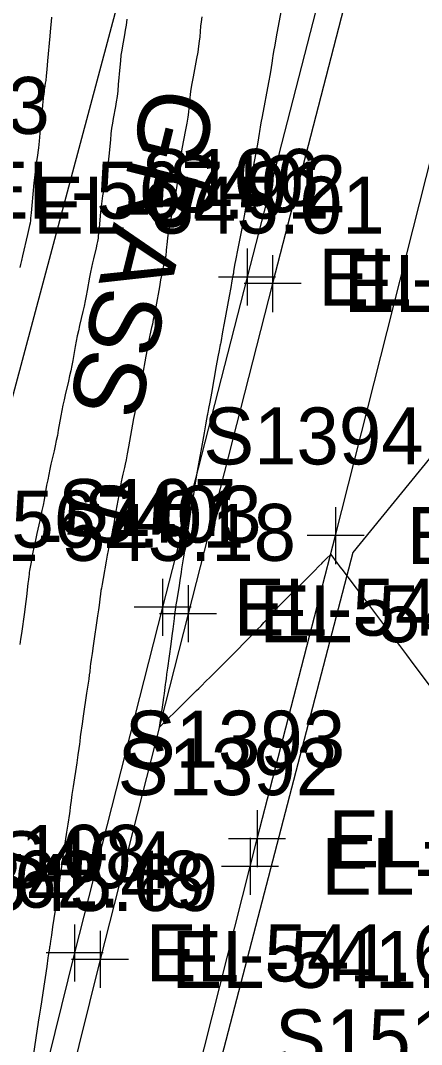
# Model space of a CAD drawing. Extents: x 1724534 to 1727318, y 657156 to 660047.
# Drawn here: x 1725520 to 1725548.2, y 659319.2 to 659391.1 of the extents above; entities that cross this region are included whole.
import ezdxf

# ---------------------------------------------------------------- set-up
doc = ezdxf.new("R2010")
doc.units = 0
for name, color, linetype in [('SURVEY - CONTOURS - Intermediate with optional Text', 7, 'Continuous'), ('SURVEY - DRAINAGE - Area Shapes', 7, 'Continuous'), ('SURVEY - DTM - Breaklines', 7, 'Continuous'), ('SURVEY - DTM - Breaklines - Points - Elevations', 7, 'Continuous'), ('SURVEY - DTM - Breaklines - Points - Locators', 7, 'Continuous'), ('SURVEY - DTM - Breaklines - Points - Numbers', 7, 'Continuous'), ('SURVEY - NON-TRANSPORTATION - Features - Points - Elevations', 7, 'Continuous'), ('SURVEY - NON-TRANSPORTATION - Features - Points - Numbers', 7, 'Continuous'), ('SURVEY - TRANSPORTATION - Features', 7, 'Continuous'), ('SURVEY - TRANSPORTATION - Features - Points - Elevations', 7, 'Continuous'), ('SURVEY - TRANSPORTATION - Features - Points - Locators', 7, 'Continuous'), ('SURVEY - TRANSPORTATION - Features - Points - Numbers', 7, 'Continuous'), ('SURVEY - TRANSPORTATION - Roads', 7, 'Continuous'), ('SURVEY - TRANSPORTATION - Roads - Points - Elevations', 7, 'Continuous'), ('SURVEY - TRANSPORTATION - Roads - Points - Locators', 7, 'Continuous'), ('SURVEY - TRANSPORTATION - Roads - Points - Numbers', 7, 'Continuous'), ('SURVEY - UTILITIES - Fiber Optic Cable (Underground) with Text', 7, 'Continuous'), ('SURVEY - VEGETATION - Features with Text', 7, 'Continuous')]:
    doc.layers.add(name, color=color, linetype=linetype)

msp = doc.modelspace()

# ---------------------------------------------------------------- linework, layer by layer
at = {"layer": 'SURVEY - CONTOURS - Intermediate with optional Text'}
for points in [[(1725538.287, 659391.707), (1725537.957, 659389.941), (1725537.847, 659389.352), (1725537.767, 659388.909), (1725537.717, 659388.611), (1725537.696, 659388.46), (1725537.679, 659388.251), (1725537.657, 659388.098), (1725537.605, 659387.796), (1725537.523, 659387.344), (1725537.41, 659386.743), (1725536.957, 659384.342), (1725536.875, 659383.896), (1725536.824, 659383.602), (1725536.803, 659383.462), (1725536.788, 659383.291), (1725536.767, 659383.149), (1725536.714, 659382.851), (1725536.63, 659382.396), (1725536.515, 659381.786), (1725536.164, 659379.95), (1725536.049, 659379.341), (1725535.965, 659378.892), (1725535.913, 659378.602), (1725535.892, 659378.472), (1725535.88, 659378.337), (1725535.859, 659378.205), (1725535.806, 659377.911), (1725535.601, 659376.834), (1725535.242, 659374.966), (1725535.123, 659374.348), (1725535.038, 659373.896), (1725534.985, 659373.61), (1725534.965, 659373.489), (1725534.956, 659373.388), (1725534.953, 659373.355), (1725534.95, 659373.331), (1725534.949, 659373.317), (1725534.948, 659373.312), (1725534.948, 659373.308), (1725534.945, 659373.297), (1725534.941, 659373.281), (1725534.936, 659373.257), (1725534.919, 659373.186), (1725534.845, 659372.793), (1725534.762, 659372.341), (1725534.649, 659371.719), (1725534.305, 659369.834), (1725534.192, 659369.213), (1725534.058, 659368.483), (1725534.037, 659368.374), (1725534.022, 659368.313), (1725534.001, 659368.203), (1725533.949, 659367.919), (1725533.866, 659367.461), (1725533.751, 659366.828), (1725533.403, 659364.911), (1725533.288, 659364.28), (1725533.206, 659363.826), (1725533.155, 659363.55), (1725533.137, 659363.451), (1725533.13, 659363.422), (1725533.113, 659363.333), (1725533.069, 659363.089), (1725532.997, 659362.69), (1725532.896, 659362.134), (1725532.363, 659359.18), (1725532.289, 659358.719), (1725532.274, 659358.628), (1725532.262, 659358.554), (1725532.253, 659358.496), (1725532.247, 659358.454), (1725532.214, 659358.248), (1725532.169, 659357.961), (1725532.096, 659357.504), (1725531.997, 659356.878), (1725531.695, 659354.984), (1725531.509, 659353.813), (1725531.447, 659353.415), (1725531.404, 659353.141), (1725531.316, 659352.578), (1725531.28, 659352.346), (1725531.188, 659351.759), (1725531.132, 659351.404), (1725530.973, 659350.403), (1725530.917, 659350.039), (1725530.868, 659349.698), (1725530.824, 659349.38), (1725530.788, 659349.085), (1725530.698, 659348.329), (1725530.661, 659348.023), (1725530.615, 659347.671), (1725530.562, 659347.274), (1725530.326, 659345.59), (1725530.266, 659345.169), (1725530.22, 659344.838), (1725530.188, 659344.596), (1725530.168, 659344.444), (1725530.114, 659344.016), (1725530.085, 659343.808), (1725530.046, 659343.533), (1725529.996, 659343.19), (1725529.74, 659341.435), (1725531.495, 659343.156), (1725531.734, 659343.392), (1725531.924, 659343.58), (1725532.063, 659343.72), (1725532.369, 659344.03), (1725532.515, 659344.177), (1725532.725, 659344.386), (1725532.997, 659344.657), (1725533.333, 659344.989), (1725534.312, 659345.958), (1725534.669, 659346.313), (1725535.322, 659346.969), (1725535.619, 659347.271), (1725536.383, 659348.054), (1725536.652, 659348.332), (1725536.887, 659348.578), (1725537.087, 659348.793), (1725537.252, 659348.976), (1725537.645, 659349.424), (1725537.835, 659349.631), (1725538.11, 659349.917), (1725538.469, 659350.283), (1725538.913, 659350.727), (1725540.21, 659352.017), (1725540.638, 659352.444), (1725540.951, 659352.756), (1725541.148, 659352.953), (1725541.23, 659353.037), (1725541.322, 659353.137), (1725541.362, 659353.177), (1725541.412, 659353.226), (1725541.472, 659353.284), (1725541.778, 659353.577), (1725542.24, 659352.967), (1725542.309, 659352.875), (1725542.37, 659352.794), (1725542.423, 659352.724), (1725542.552, 659352.553), (1725542.927, 659352.055), (1725543.325, 659351.528), (1725543.862, 659350.817), (1725545.479, 659348.675), (1725546.064, 659347.9), (1725546.604, 659347.183), (1725547.1, 659346.523), (1725547.551, 659345.921), (1725548.696, 659344.392)], [(1725527.459, 659391.183), (1725527.413, 659390.772), (1725527.364, 659390.409), (1725527.311, 659390.093), (1725527.164, 659389.314), (1725527.11, 659389.001), (1725527.061, 659388.647), (1725527.016, 659388.251), (1725526.975, 659387.815), (1725526.87, 659386.596), (1725526.828, 659386.156), (1725526.781, 659385.752), (1725526.729, 659385.384), (1725526.671, 659385.051), (1725526.511, 659384.211), (1725526.454, 659383.882), (1725526.402, 659383.522), (1725526.355, 659383.133), (1725526.313, 659382.715), (1725526.209, 659381.559), (1725526.167, 659381.138), (1725526.119, 659380.741), (1725526.064, 659380.368), (1725526.002, 659380.02), (1725525.829, 659379.122), (1725525.768, 659378.776), (1725525.713, 659378.412), (1725525.665, 659378.029), (1725525.623, 659377.628), (1725525.52, 659376.533), (1725525.487, 659376.173), (1725525.463, 659375.917), (1725525.448, 659375.763), (1725525.443, 659375.711), (1725525.443, 659375.711), (1725525.435, 659375.675), (1725525.409, 659375.566), (1725525.367, 659375.385), (1725525.308, 659375.131), (1725525.128, 659374.359), (1725525.06, 659374.061), (1725524.994, 659373.746), (1725524.928, 659373.414), (1725524.862, 659373.065), (1725524.689, 659372.114), (1725524.621, 659371.755), (1725524.548, 659371.393), (1725524.47, 659371.027), (1725524.386, 659370.658), (1725524.156, 659369.669), (1725524.072, 659369.299), (1725523.993, 659368.93), (1725523.919, 659368.562), (1725523.85, 659368.195), (1725523.673, 659367.218), (1725523.604, 659366.852), (1725523.531, 659366.488), (1725523.454, 659366.124), (1725523.372, 659365.762), (1725523.148, 659364.798), (1725523.066, 659364.434), (1725522.988, 659364.067), (1725522.914, 659363.697), (1725522.844, 659363.323), (1725522.663, 659362.321), (1725522.593, 659361.948), (1725522.52, 659361.581), (1725522.444, 659361.22), (1725522.364, 659360.865), (1725522.146, 659359.926), (1725522.066, 659359.569), (1725521.989, 659359.204), (1725521.915, 659358.831), (1725521.844, 659358.45), (1725521.659, 659357.422), (1725521.588, 659357.042), (1725521.515, 659356.672), (1725521.44, 659356.314), (1725521.362, 659355.966), (1725521.15, 659355.052), (1725521.074, 659354.714), (1725521.003, 659354.383), (1725520.939, 659354.061), (1725520.881, 659353.746), (1725520.733, 659352.919), (1725520.649, 659352.447), (1725520.627, 659352.322), (1725520.618, 659352.271), (1725520.614, 659352.234), (1725520.608, 659352.18), (1725520.592, 659352.045), (1725520.567, 659351.829), (1725520.533, 659351.532), (1725520.429, 659350.633), (1725520.387, 659350.287), (1725520.34, 659349.922), (1725520.287, 659349.539), (1725520.068, 659348.042), (1725520.01, 659347.643), (1725519.959, 659347.267)], [(1725522.187, 659391.33), (1725522.154, 659391.022), (1725522.112, 659390.576), (1725522.06, 659389.991), (1725521.911, 659388.248), (1725521.859, 659387.66), (1725521.815, 659387.203), (1725521.778, 659386.878), (1725521.75, 659386.684), (1725521.685, 659386.342), (1725521.656, 659386.152), (1725521.62, 659385.837), (1725521.576, 659385.399), (1725521.524, 659384.836), (1725521.374, 659383.171), (1725521.321, 659382.605), (1725521.275, 659382.156), (1725521.235, 659381.826), (1725521.202, 659381.612), (1725521.123, 659381.2), (1725521.09, 659380.99), (1725521.05, 659380.67), (1725521.004, 659380.239), (1725520.952, 659379.697), (1725520.803, 659378.105), (1725520.754, 659377.583), (1725520.719, 659377.209), (1725520.698, 659376.986), (1725520.691, 659376.911), (1725520.678, 659376.858), (1725520.641, 659376.7), (1725520.494, 659376.068), (1725520.142, 659374.554), (1725520.068, 659374.222), (1725520.01, 659373.951), (1725519.969, 659373.739)], [(1725532.728, 659391.348), (1725532.681, 659390.998), (1725532.65, 659390.694), (1725532.589, 659389.947), (1725532.558, 659389.641), (1725532.509, 659389.284), (1725532.444, 659388.877), (1725532.361, 659388.418), (1725532.117, 659387.128), (1725532.034, 659386.672), (1725531.968, 659386.271), (1725531.92, 659385.927), (1725531.889, 659385.638), (1725531.829, 659384.943), (1725531.798, 659384.653), (1725531.748, 659384.302), (1725531.68, 659383.89), (1725531.593, 659383.419), (1725531.338, 659382.081), (1725531.251, 659381.611), (1725531.183, 659381.207), (1725531.134, 659380.868), (1725531.103, 659380.593), (1725531.045, 659379.948), (1725531.013, 659379.672), (1725530.962, 659379.326), (1725530.892, 659378.911), (1725530.802, 659378.427), (1725530.536, 659377.044), (1725530.446, 659376.562), (1725530.375, 659376.154), (1725530.325, 659375.819), (1725530.294, 659375.558), (1725530.238, 659374.96), (1725530.199, 659374.54), (1725530.196, 659374.511), (1725530.196, 659374.511), (1725530.191, 659374.491), (1725530.177, 659374.432), (1725530.154, 659374.333), (1725530.122, 659374.194), (1725530.023, 659373.772), (1725529.979, 659373.567), (1725529.92, 659373.269), (1725529.845, 659372.877), (1725529.756, 659372.392), (1725529.497, 659370.974), (1725529.406, 659370.484), (1725529.329, 659370.078), (1725529.264, 659369.755), (1725529.211, 659369.516), (1725529.089, 659368.991), (1725529.037, 659368.751), (1725528.971, 659368.424), (1725528.892, 659368.011), (1725528.8, 659367.512), (1725528.538, 659366.064), (1725528.446, 659365.566), (1725528.368, 659365.157), (1725528.304, 659364.837), (1725528.254, 659364.606), (1725528.139, 659364.11), (1725528.088, 659363.878), (1725528.024, 659363.554), (1725527.945, 659363.138), (1725527.585, 659361.153), (1725527.493, 659360.647), (1725527.415, 659360.235), (1725527.352, 659359.917), (1725527.304, 659359.695), (1725527.196, 659359.227), (1725527.147, 659359.003), (1725527.084, 659358.682), (1725527.005, 659358.263), (1725526.911, 659357.747), (1725526.64, 659356.24), (1725526.547, 659355.725), (1725526.469, 659355.31), (1725526.407, 659354.996), (1725526.361, 659354.781), (1725526.26, 659354.344), (1725526.216, 659354.144), (1725526.162, 659353.871), (1725526.098, 659353.527), (1725526.022, 659353.111), (1725525.806, 659351.904), (1725525.735, 659351.507), (1725525.684, 659351.222), (1725525.654, 659351.049), (1725525.643, 659350.987), (1725525.641, 659350.969), (1725525.638, 659350.944), (1725525.631, 659350.882), (1725525.619, 659350.782), (1725525.603, 659350.644), (1725525.555, 659350.227), (1725525.528, 659350.017), (1725525.484, 659349.698), (1725525.423, 659349.27), (1725525.113, 659347.161), (1725525.034, 659346.627), (1725524.974, 659346.206), (1725524.931, 659345.899), (1725524.906, 659345.704), (1725524.863, 659345.336), (1725524.838, 659345.139), (1725524.794, 659344.824), (1725524.732, 659344.393), (1725524.651, 659343.843), (1725524.411, 659342.222), (1725524.33, 659341.674), (1725524.226, 659340.946), (1725524.202, 659340.765), (1725524.165, 659340.446), (1725524.141, 659340.262), (1725524.097, 659339.953), (1725524.033, 659339.516), (1725523.95, 659338.954), (1725523.701, 659337.284), (1725523.618, 659336.724), (1725523.556, 659336.294), (1725523.513, 659335.996), (1725523.491, 659335.829), (1725523.459, 659335.557), (1725523.436, 659335.387), (1725523.328, 659334.642), (1725523.242, 659334.066), (1725522.985, 659332.349), (1725522.835, 659331.341), (1725522.793, 659331.047), (1725522.772, 659330.894), (1725522.746, 659330.67), (1725522.724, 659330.514), (1725522.681, 659330.214), (1725522.615, 659329.769), (1725522.527, 659329.18), (1725522.261, 659327.415), (1725522.174, 659326.835), (1725522.111, 659326.418), (1725522.056, 659326.05), (1725522.054, 659326.042), (1725522.054, 659326.036), (1725522.053, 659326.032), (1725522.052, 659326.029), (1725522.052, 659326.025), (1725522.038, 659325.937), (1725522, 659325.675), (1725521.935, 659325.24), (1725521.845, 659324.632), (1725521.57, 659322.778), (1725521.479, 659322.164), (1725521.411, 659321.711), (1725521.367, 659321.42), (1725521.346, 659321.29), (1725521.32, 659321.158), (1725521.299, 659321.026), (1725521.254, 659320.727), (1725521.091, 659319.632), (1725520.811, 659317.729)]]:
    msp.add_lwpolyline(points, dxfattribs=at)
at = {"layer": 'SURVEY - DRAINAGE - Area Shapes'}
msp.add_lwpolyline([(1725457.865, 659006.777), (1725413.857, 659016.262), (1725297.605, 659050.843), (1725314.042, 659296.608), (1725386.76, 659493.901), (1725483.401, 659755.229), (1725623.949, 659732.704), (1725676.22, 659724.326), (1725634.82, 659466.017), (1725543.324, 659353.721), (1725499.683, 659185.923), (1725479.088, 659106.738)], close=True, dxfattribs=at)
at = {"layer": 'SURVEY - DTM - Breaklines'}
msp.add_lwpolyline([(1725602.477, 659636.589), (1725597.046, 659612.281), (1725591.056, 659587.95), (1725584.432, 659563.857), (1725578.377, 659539.615), (1725572.193, 659515.421), (1725566.455, 659491.037), (1725562.449, 659475.306), (1725561.076, 659469.841), (1725554.596, 659445.712), (1725548.416, 659421.487), (1725542.14, 659397.279), (1725535.913, 659373.067), (1725529.984, 659349.877), (1725523.806, 659325.59), (1725517.787, 659301.313), (1725511.183, 659275.168), (1725504.884, 659250.966), (1725498.725, 659226.793)], dxfattribs=at)
at = {"layer": 'SURVEY - DTM - Breaklines - Points - Locators'}
for p, q in [((1725535.913, 659375.067), (1725535.913, 659371.067)), ((1725537.913, 659373.067), (1725533.913, 659373.067)), ((1725529.984, 659351.877), (1725529.984, 659347.877)), ((1725531.984, 659349.877), (1725527.984, 659349.877)), ((1725523.806, 659327.59), (1725523.806, 659323.59)), ((1725525.806, 659325.59), (1725521.806, 659325.59))]:
    msp.add_line(p, q, dxfattribs=at)
at = {"layer": 'SURVEY - TRANSPORTATION - Features'}
msp.add_lwpolyline([(1725603.581, 659636.317), (1725598.147, 659611.998), (1725592.159, 659587.674), (1725585.904, 659563.486), (1725580.094, 659539.18), (1725573.908, 659514.982), (1725567.671, 659490.732), (1725563.666, 659475.001), (1725562.294, 659469.536), (1725556.226, 659445.299), (1725550.205, 659421.034), (1725543.929, 659396.827), (1725537.702, 659372.615), (1725531.77, 659349.415), (1725525.595, 659325.139), (1725519.577, 659300.865), (1725512.973, 659274.714), (1725506.673, 659250.514), (1725500.512, 659226.334)], dxfattribs=at)
at = {"layer": 'SURVEY - TRANSPORTATION - Features - Points - Locators'}
for p, q in [((1725537.702, 659374.615), (1725537.702, 659370.615)), ((1725539.702, 659372.615), (1725535.702, 659372.615)), ((1725531.77, 659351.415), (1725531.77, 659347.415)), ((1725533.77, 659349.415), (1725529.77, 659349.415)), ((1725525.595, 659327.139), (1725525.595, 659323.139)), ((1725527.595, 659325.139), (1725523.595, 659325.139))]:
    msp.add_line(p, q, dxfattribs=at)
at = {"layer": 'SURVEY - TRANSPORTATION - Roads'}
msp.add_lwpolyline([(1725509.717, 659226.971), (1725517.054, 659256.051), (1725522.463, 659277.37), (1725530.246, 659308.405), (1725536.116, 659331.674), (1725536.614, 659333.611), (1725542.122, 659354.908), (1725554.364, 659403.386), (1725567.129, 659453.798), (1725567.617, 659455.737), (1725576.381, 659490.656), (1725576.873, 659492.594), (1725587.785, 659535.219), (1725588.276, 659537.157), (1725594.628, 659562.367), (1725602.882, 659595.344), (1725603.37, 659597.283), (1725609.346, 659620.521)], dxfattribs=at)
at = {"layer": 'SURVEY - TRANSPORTATION - Roads - Points - Locators'}
for p, q in [((1725542.122, 659356.908), (1725542.122, 659352.908)), ((1725544.122, 659354.908), (1725540.122, 659354.908)), ((1725536.614, 659335.611), (1725536.614, 659331.611)), ((1725538.614, 659333.611), (1725534.614, 659333.611)), ((1725536.116, 659333.674), (1725536.116, 659329.674)), ((1725538.116, 659331.674), (1725534.116, 659331.674))]:
    msp.add_line(p, q, dxfattribs=at)
at = {"layer": 'SURVEY - UTILITIES - Fiber Optic Cable (Underground) with Text'}
msp.add_lwpolyline([(1725620.739, 659775.717), (1725611.515, 659729.876), (1725595.678, 659670.817), (1725588.852, 659637.987), (1725579.945, 659608.985), (1725572.052, 659574.699), (1725561.954, 659530.586), (1725538.949, 659448.715), (1725526.808, 659392.271), (1725505.744, 659313.434), (1725493.556, 659248.407)], dxfattribs=at)

# ---------------------------------------------------------------- texts
at = {"layer": 'SURVEY - DTM - Breaklines - Points - Elevations'}
for s, p in [('EL-567.91', (1725517.005, 659377.174)), ('EL-540.80', (1725540.913, 659371.067)), ('EL-567.01', (1725511.044, 659354.068)), ('EL-541.14', (1725534.984, 659347.877)), ('EL-562.48', (1725508.268, 659328.772)), ('EL-541.64', (1725528.806, 659323.59))]:
    msp.add_text(s, height=4, dxfattribs=at).set_placement(p)
at = {"layer": 'SURVEY - DTM - Breaklines - Points - Numbers'}
for s, p in [('S106', (1725528.467, 659378.067)), ('S107', (1725522.648, 659354.877)), ('S108', (1725516.423, 659330.59))]:
    msp.add_text(s, height=4, dxfattribs=at).set_placement(p)
at = {"layer": 'SURVEY - NON-TRANSPORTATION - Features - Points - Elevations'}
for s, p in [('EL-545.01', (1725520.881, 659376.125)), ('EL-545.18', (1725514.657, 659353.134)), ('EL-545.69', (1725509.184, 659328.541))]:
    msp.add_text(s, height=4, dxfattribs=at).set_placement(p)
at = {"layer": 'SURVEY - NON-TRANSPORTATION - Features - Points - Numbers'}
msp.add_text('S1633', height=4, dxfattribs=at).set_placement((1725506.593, 659383.125))
at = {"layer": 'SURVEY - TRANSPORTATION - Features - Points - Elevations'}
for s, p in [('EL-540.50', (1725542.702, 659370.615)), ('EL-540.86', (1725536.77, 659347.415)), ('EL-541.29', (1725530.595, 659323.139))]:
    msp.add_text(s, height=4, dxfattribs=at).set_placement(p)
at = {"layer": 'SURVEY - TRANSPORTATION - Features - Points - Numbers'}
for s, p in [('S402', (1725530.366, 659377.615)), ('S403', (1725524.434, 659354.415)), ('S404', (1725518.259, 659330.139))]:
    msp.add_text(s, height=4, dxfattribs=at).set_placement(p)
at = {"layer": 'SURVEY - TRANSPORTATION - Roads - Points - Elevations'}
for s, p in [('EL-540.98', (1725547.122, 659352.908)), ('EL-541.35', (1725541.614, 659331.611)), ('EL-541.39', (1725541.116, 659329.674))]:
    msp.add_text(s, height=4, dxfattribs=at).set_placement(p)
at = {"layer": 'SURVEY - TRANSPORTATION - Roads - Points - Numbers'}
for s, p in [('S1394', (1725532.834, 659359.908)), ('S1393', (1725527.326, 659338.611)), ('S1392', (1725526.828, 659336.674)), ('S1512', (1725537.877, 659317.624))]:
    msp.add_text(s, height=4, dxfattribs=at).set_placement(p)
at = {"layer": 'SURVEY - VEGETATION - Features with Text'}
msp.add_text('GRASS', height=5, rotation=256.04999, dxfattribs=at).set_placement((1725528.975, 659386.704))

doc.saveas('drawing.dxf')
